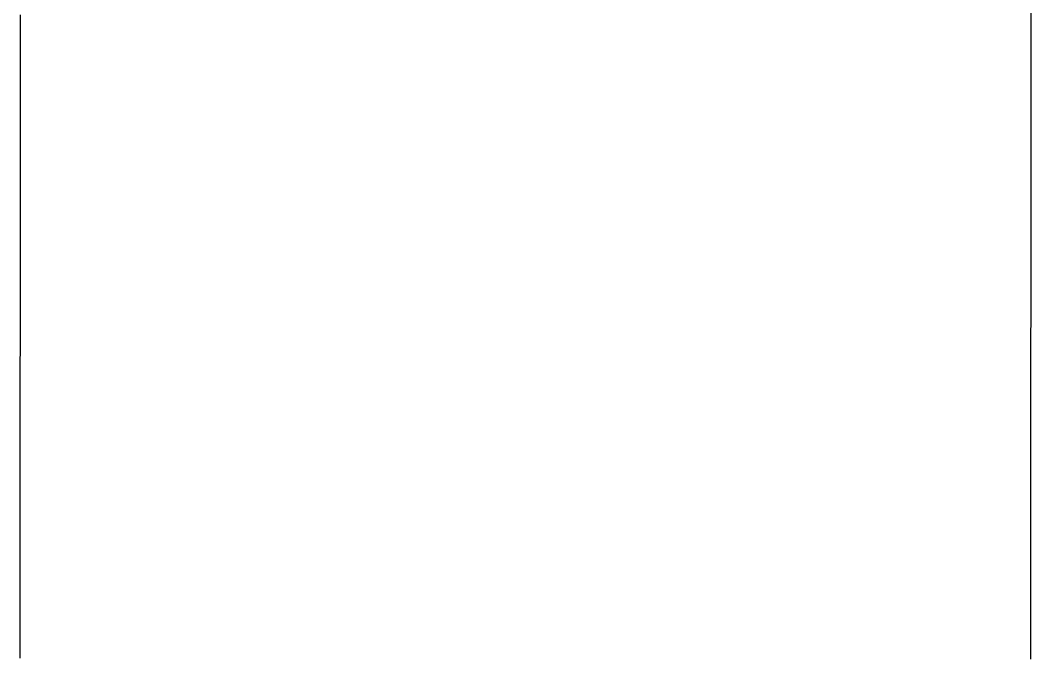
# Model space of a CAD drawing. Extents: x -7.3 to 34, y 0 to 22.
# Drawn here: x 32.93151 to 32.97325, y 3.68666 to 3.7128 of the extents above; entities that cross this region are included whole.
import ezdxf

# ---------------------------------------------------------------- set-up
doc = ezdxf.new("R2010")
doc.units = 0
doc.layers.add('SH_Data', color=7, linetype='Continuous')

msp = doc.modelspace()

# ---------------------------------------------------------------- linework, layer by layer
at = {"layer": 'SH_Data'}
for p, q in [((32.931521, 3.712575), (32.931521, 3.71303)), ((32.973247, 3.713198), (32.973247, 3.711208)), ((32.93152, 3.712122), (32.931521, 3.712575)), ((32.93152, 3.71167), (32.93152, 3.712122)), ((32.93152, 3.711219), (32.93152, 3.71167)), ((32.93152, 3.710769), (32.93152, 3.711219)), ((32.973247, 3.711208), (32.973246, 3.70922)), ((32.93152, 3.71032), (32.93152, 3.710769)), ((32.93152, 3.709873), (32.93152, 3.71032)), ((32.931519, 3.709427), (32.93152, 3.709873)), ((32.931519, 3.708983), (32.931519, 3.709427)), ((32.973246, 3.70922), (32.973245, 3.708227)), ((32.931519, 3.708539), (32.931519, 3.708983)), ((32.931519, 3.708097), (32.931519, 3.708539)), ((32.931519, 3.707657), (32.931519, 3.708097)), ((32.973245, 3.708227), (32.973245, 3.707236)), ((32.931519, 3.707217), (32.931519, 3.707657)), ((32.931518, 3.706779), (32.931519, 3.707217)), ((32.973245, 3.707236), (32.973245, 3.706247)), ((32.931518, 3.706343), (32.931518, 3.706779)), ((32.931518, 3.705908), (32.931518, 3.706343)), ((32.973245, 3.706247), (32.973244, 3.705259)), ((32.931518, 3.705474), (32.931518, 3.705908)), ((32.931518, 3.705041), (32.931518, 3.705474)), ((32.931518, 3.70461), (32.931518, 3.705041)), ((32.973244, 3.705259), (32.973244, 3.704274)), ((32.931517, 3.704181), (32.931518, 3.70461)), ((32.931517, 3.703752), (32.931517, 3.704181)), ((32.973244, 3.704274), (32.973244, 3.703291)), ((32.931517, 3.703326), (32.931517, 3.703752)), ((32.931517, 3.7029), (32.931517, 3.703326)), ((32.973244, 3.703291), (32.973243, 3.702801)), ((32.931517, 3.702476), (32.931517, 3.7029)), ((32.931517, 3.702054), (32.931517, 3.702476)), ((32.973243, 3.702801), (32.973243, 3.702312)), ((32.931517, 3.701633), (32.931517, 3.702054)), ((32.973243, 3.702312), (32.973243, 3.701824)), ((32.931516, 3.701214), (32.931517, 3.701633)), ((32.973243, 3.701824), (32.973243, 3.701336)), ((32.931516, 3.700796), (32.931516, 3.701214)), ((32.973243, 3.701336), (32.973243, 3.700849)), ((32.931516, 3.700379), (32.931516, 3.700796)), ((32.973243, 3.700849), (32.973243, 3.700363)), ((32.931516, 3.699964), (32.931516, 3.700379)), ((32.973243, 3.700363), (32.973242, 3.699879)), ((32.931516, 3.699551), (32.931516, 3.699964)), ((32.931516, 3.699139), (32.931516, 3.699551)), ((32.973242, 3.699879), (32.973242, 3.699395)), ((32.931515, 3.698729), (32.931516, 3.699139)), ((32.973242, 3.699395), (32.973242, 3.698912)), ((32.931515, 3.69832), (32.931515, 3.698729)), ((32.973242, 3.698912), (32.973242, 3.698431)), ((32.931515, 3.697913), (32.931515, 3.69832)), ((32.973242, 3.698431), (32.973242, 3.69795)), ((32.931515, 3.697507), (32.931515, 3.697913)), ((32.973242, 3.69795), (32.973241, 3.697471)), ((32.931515, 3.697103), (32.931515, 3.697507)), ((32.973241, 3.697471), (32.973241, 3.696993)), ((32.931515, 3.696701), (32.931515, 3.697103)), ((32.931515, 3.6963), (32.931515, 3.696701)), ((32.973241, 3.696993), (32.973241, 3.696517)), ((32.931514, 3.695901), (32.931515, 3.6963)), ((32.973241, 3.696517), (32.973241, 3.696041)), ((32.931514, 3.695504), (32.931514, 3.695901)), ((32.973241, 3.696041), (32.973241, 3.695567)), ((32.931514, 3.695108), (32.931514, 3.695504)), ((32.973241, 3.695567), (32.973241, 3.695095)), ((32.931514, 3.694714), (32.931514, 3.695108)), ((32.973241, 3.695095), (32.97324, 3.694623)), ((32.931514, 3.694321), (32.931514, 3.694714)), ((32.97324, 3.694623), (32.97324, 3.694154)), ((32.931514, 3.69393), (32.931514, 3.694321)), ((32.97324, 3.694154), (32.97324, 3.693685)), ((32.931514, 3.693541), (32.931514, 3.69393)), ((32.97324, 3.693685), (32.97324, 3.693219)), ((32.931513, 3.693154), (32.931514, 3.693541)), ((32.931513, 3.692768), (32.931513, 3.693154)), ((32.97324, 3.693219), (32.97324, 3.692754)), ((32.931513, 3.692384), (32.931513, 3.692768)), ((32.97324, 3.692754), (32.97324, 3.69229)), ((32.931513, 3.692002), (32.931513, 3.692384)), ((32.931513, 3.691621), (32.931513, 3.692002)), ((32.97324, 3.69229), (32.973239, 3.691829)), ((32.931513, 3.691243), (32.931513, 3.691621)), ((32.973239, 3.691829), (32.973239, 3.691369)), ((32.931513, 3.690866), (32.931513, 3.691243)), ((32.973239, 3.691369), (32.973239, 3.69091)), ((32.931512, 3.69049), (32.931513, 3.690866)), ((32.973239, 3.69091), (32.973239, 3.690454)), ((32.931512, 3.690117), (32.931512, 3.69049)), ((32.973239, 3.690454), (32.973239, 3.689999)), ((32.931512, 3.689745), (32.931512, 3.690117)), ((32.973239, 3.689999), (32.973239, 3.689546)), ((32.931512, 3.689375), (32.931512, 3.689745)), ((32.973239, 3.689546), (32.973238, 3.689096)), ((32.931512, 3.689007), (32.931512, 3.689375)), ((32.973238, 3.689096), (32.973238, 3.688647)), ((32.931512, 3.688641), (32.931512, 3.689007)), ((32.931511, 3.687914), (32.931512, 3.688277)), ((32.931512, 3.688277), (32.931512, 3.688641)), ((32.973238, 3.688647), (32.973238, 3.6882)), ((32.931511, 3.687553), (32.931511, 3.687914)), ((32.973238, 3.6882), (32.973238, 3.687755)), ((32.931511, 3.687195), (32.931511, 3.687553)), ((32.973238, 3.687755), (32.973238, 3.687312)), ((32.931511, 3.686838), (32.931511, 3.687195)), ((32.973238, 3.687312), (32.973238, 3.686871)), ((32.931511, 3.686483), (32.931511, 3.686838)), ((32.973238, 3.686871), (32.973237, 3.686433))]:
    msp.add_line(p, q, dxfattribs=at)
for points in [[(32.931511, 3.686483), (32.931511, 3.686838), (32.931511, 3.687195), (32.931511, 3.687553), (32.931511, 3.687914), (32.931512, 3.688277), (32.931512, 3.688641), (32.931512, 3.689007), (32.931512, 3.689375), (32.931512, 3.689745), (32.931512, 3.690117), (32.931512, 3.69049), (32.931513, 3.690866), (32.931513, 3.691243), (32.931513, 3.691621), (32.931513, 3.692002), (32.931513, 3.692384), (32.931513, 3.692768), (32.931513, 3.693154), (32.931514, 3.693541), (32.931514, 3.69393), (32.931514, 3.694321), (32.931514, 3.694714), (32.931514, 3.695108), (32.931514, 3.695504), (32.931514, 3.695901), (32.931515, 3.6963), (32.931515, 3.696701), (32.931515, 3.697103), (32.931515, 3.697507), (32.931515, 3.697913), (32.931515, 3.69832), (32.931515, 3.698729), (32.931516, 3.699139), (32.931516, 3.699551), (32.931516, 3.699964), (32.931516, 3.700379), (32.931516, 3.700796), (32.931516, 3.701214), (32.931517, 3.701633), (32.931517, 3.702054), (32.931517, 3.702476), (32.931517, 3.7029), (32.931517, 3.703326), (32.931517, 3.703752), (32.931517, 3.704181), (32.931518, 3.70461), (32.931518, 3.705041), (32.931518, 3.705474), (32.931518, 3.705908), (32.931518, 3.706343), (32.931518, 3.706779), (32.931519, 3.707217), (32.931519, 3.707657), (32.931519, 3.708097), (32.931519, 3.708539), (32.931519, 3.708983), (32.931519, 3.709427), (32.93152, 3.709873), (32.93152, 3.71032), (32.93152, 3.710769), (32.93152, 3.711219), (32.93152, 3.71167), (32.93152, 3.712122), (32.931521, 3.712575), (32.931521, 3.71303)], [(32.973247, 3.713198), (32.973247, 3.711208), (32.973246, 3.70922), (32.973245, 3.708227), (32.973245, 3.707236), (32.973245, 3.706247), (32.973244, 3.705259), (32.973244, 3.704274), (32.973244, 3.703291), (32.973243, 3.702801), (32.973243, 3.702312), (32.973243, 3.701824), (32.973243, 3.701336), (32.973243, 3.700849), (32.973243, 3.700363), (32.973242, 3.699879), (32.973242, 3.699395), (32.973242, 3.698912), (32.973242, 3.698431), (32.973242, 3.69795), (32.973241, 3.697471), (32.973241, 3.696993), (32.973241, 3.696517), (32.973241, 3.696041), (32.973241, 3.695567), (32.973241, 3.695095), (32.97324, 3.694623), (32.97324, 3.694154), (32.97324, 3.693685), (32.97324, 3.693219), (32.97324, 3.692754), (32.97324, 3.69229), (32.973239, 3.691829), (32.973239, 3.691369), (32.973239, 3.69091), (32.973239, 3.690454), (32.973239, 3.689999), (32.973239, 3.689546), (32.973238, 3.689096), (32.973238, 3.688647), (32.973238, 3.6882), (32.973238, 3.687755), (32.973238, 3.687312), (32.973238, 3.686871), (32.973237, 3.686433)]]:
    msp.add_lwpolyline(points, dxfattribs=at)

doc.saveas('drawing.dxf')
